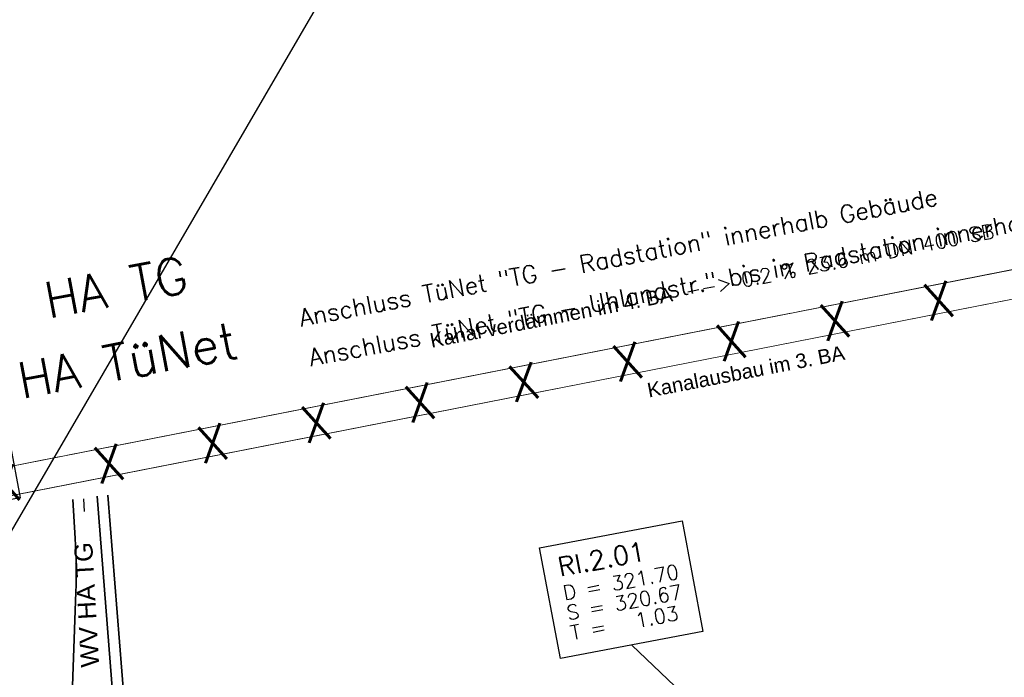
# Model space of a CAD drawing. Header units: metres. Extents: x -502 to 161, y -108 to 174.
# Tile 318 of 656: x -178 to -165, y -23 to -14. Entities that reach past the tile are written whole.
import ezdxf

# ---------------------------------------------------------------- set-up
doc = ezdxf.new("R2010")
doc.units = ezdxf.units.M
doc.header["$LTSCALE"] = 0.1
doc.linetypes.add('240', pattern=[101.6, 101.6, 0])
doc.linetypes.add('49', pattern=[85.01, 60.01, -25])
doc.layers.add('BRI31-005.05-5p02-Koordinierung Lageplan 4. BA ZOB West 2022-06-15', color=7, linetype='Continuous')
doc.styles.add('Arial', font='arial.ttf')
doc.styles.add('Txt', font='txt_____.ttf')

msp = doc.modelspace()

# ---------------------------------------------------------------- linework, layer by layer
at = {"layer": 'BRI31-005.05-5p02-Koordinierung Lageplan 4. BA ZOB West 2022-06-15', "color": 7, "linetype": 'Continuous', "lineweight": 25, "transparency": 33554687}
msp.add_line((-179.956, -23.45), (-174.157, -13.496), dxfattribs=at)
at = {"layer": 'BRI31-005.05-5p02-Koordinierung Lageplan 4. BA ZOB West 2022-06-15', "color": 4, "linetype": '49', "lineweight": 25, "true_color": 0x00ffff, "transparency": 33554687}
msp.add_line((-176.888, -28.963), (-177.381, -20.303), dxfattribs=at)
at = {"layer": 'BRI31-005.05-5p02-Koordinierung Lageplan 4. BA ZOB West 2022-06-15', "color": 32, "linetype": 'Continuous', "lineweight": 35, "true_color": 0xcc6600, "transparency": 33554687}
for p, q in [((-176.55, -28.449), (-177.199, -20.263)), ((-176.401, -28.437), (-177.049, -20.252))]:
    msp.add_line(p, q, dxfattribs=at)
at = {"layer": 'BRI31-005.05-5p02-Koordinierung Lageplan 4. BA ZOB West 2022-06-15', "color": 1, "linetype": 'Continuous', "lineweight": 25, "true_color": 0xff0000, "transparency": 33554687}
msp.add_line((-168.451, -23.625), (-169.828, -22.316), dxfattribs=at)
at = {"layer": 'BRI31-005.05-5p02-Koordinierung Lageplan 4. BA ZOB West 2022-06-15', "color": 7, "linetype": '240', "lineweight": 18, "transparency": 33554687, "flags": 128}
msp.add_lwpolyline([(-180.828, -20.737), (-159.288, -16.51), (-159.365, -16.118), (-180.905, -20.345)], dxfattribs=at)
at = {"layer": 'BRI31-005.05-5p02-Koordinierung Lageplan 4. BA ZOB West 2022-06-15', "color": 7, "linetype": 'Continuous', "lineweight": 18, "transparency": 33554687, "flags": 128}
for points in [[(-180.828, -20.737), (-159.288, -16.51), (-159.365, -16.118), (-180.905, -20.345)], [(-180.512, -19.133), (-178.547, -18.76), (-178.258, -20.287), (-180.223, -20.66), (-180.512, -19.133)], [(-171.1, -20.976), (-169.135, -20.603), (-168.846, -22.13), (-170.811, -22.503), (-171.1, -20.976)]]:
    msp.add_lwpolyline(points, dxfattribs=at)
at = {"layer": 'BRI31-005.05-5p02-Koordinierung Lageplan 4. BA ZOB West 2022-06-15', "color": 1, "linetype": 'Continuous', "lineweight": 25, "true_color": 0xff0000, "transparency": 33554687, "flags": 128}
for points in [[(-180.512, -19.133), (-178.547, -18.76), (-178.258, -20.287), (-180.223, -20.66), (-180.512, -19.133)], [(-171.1, -20.976), (-169.135, -20.603), (-168.846, -22.13), (-170.811, -22.503), (-171.1, -20.976)]]:
    msp.add_lwpolyline(points, dxfattribs=at)
at = {"layer": 'BRI31-005.05-5p02-Koordinierung Lageplan 4. BA ZOB West 2022-06-15', "color": 114, "linetype": 'Continuous', "lineweight": 35, "true_color": 0x00994c, "transparency": 33554687, "flags": 128}
msp.add_lwpolyline([(-177.845, -29.688), (-177.766, -29.367), (-177.492, -21.585), (-177.492, -21.585, 0.023006), (-177.5, -20.85), (-177.5, -20.85), (-177.531, -20.312)], format="xyb", dxfattribs=at)

# ---------------------------------------------------------------- texts
at = {"layer": 'BRI31-005.05-5p02-Koordinierung Lageplan 4. BA ZOB West 2022-06-15', "color": 34, "true_color": 0x994c00, "transparency": 33554687, "attachment_point": 1, "rotation": 10.7962, "line_spacing_factor": 0.25, "style": 'Txt'}
for s, insert, char_height in [('Anschluss TüNet "TG - Radstation" innerhalb Gebäude', (-174.43, -17.692), 0.24), ('Anschluss TüNet "TG - Uhlandstr." bis in Radstation innerhalb Gebäude', (-174.298, -18.238), 0.24), ('HA TüNet', (-178.331, -18.433), 0.5)]:
    msp.add_mtext(s, dxfattribs=dict(at, insert=insert, char_height=char_height))
at = {"layer": 'BRI31-005.05-5p02-Koordinierung Lageplan 4. BA ZOB West 2022-06-15', "color": 7, "transparency": 33554687, "attachment_point": 1, "line_spacing_factor": 0.25}
for s, insert, char_height, rotation, style in [('--> 0.2 % 23.6 m DN 400 SB', (-169.112, -17.341), 0.2, 11.1026, 'Txt'), ('WV HA TG', (-177.419, -22.631), 0.25, 93.2589, 'Arial')]:
    msp.add_mtext(s, dxfattribs=dict(at, insert=insert, char_height=char_height, rotation=rotation, style=style))
at = {"layer": 'BRI31-005.05-5p02-Koordinierung Lageplan 4. BA ZOB West 2022-06-15', "color": 255, "transparency": 33554687, "insert": (-177.963, -17.327), "char_height": 0.5, "attachment_point": 1, "rotation": 10.7962, "line_spacing_factor": 0.25, "style": 'Txt'}
msp.add_mtext('HA TG', dxfattribs=at)
at = {"layer": 'BRI31-005.05-5p02-Koordinierung Lageplan 4. BA ZOB West 2022-06-15', "color": 1, "true_color": 0xff0000, "transparency": 33554687, "attachment_point": 1, "line_spacing_factor": 0.25}
for s, insert, char_height, rotation, style in [('Kanal verdämmen im 4. BA', (-172.627, -18.023), 0.2, 10.9286, 'Arial'), ('Kanalausbau im 3. BA', (-169.63, -18.709), 0.2, 10.9286, 'Arial'), ('RI.2.01', (-170.867, -21.116), 0.26, 10.737, 'Txt'), ('D = 321.70', (-170.793, -21.503), 0.2, 10.737, 'Txt'), ('S = 320.67', (-170.741, -21.779), 0.2, 10.737, 'Txt'), ('T =   1.03', (-170.689, -22.054), 0.2, 10.737, 'Txt')]:
    msp.add_mtext(s, dxfattribs=dict(at, insert=insert, char_height=char_height, rotation=rotation, style=style))
at = {"layer": 'BRI31-005.05-5p02-Koordinierung Lageplan 4. BA ZOB West 2022-06-15', "color": 2, "true_color": 0xffff00, "transparency": 33554687, "insert": (-180.153, -20.173), "char_height": 0.5, "attachment_point": 1, "rotation": 11.1154, "line_spacing_factor": 0.25, "style": 'Txt'}
msp.add_mtext('X   X   X   X   X   X   X   X   X   X   X   X   X', dxfattribs=at)

doc.saveas('drawing.dxf')
